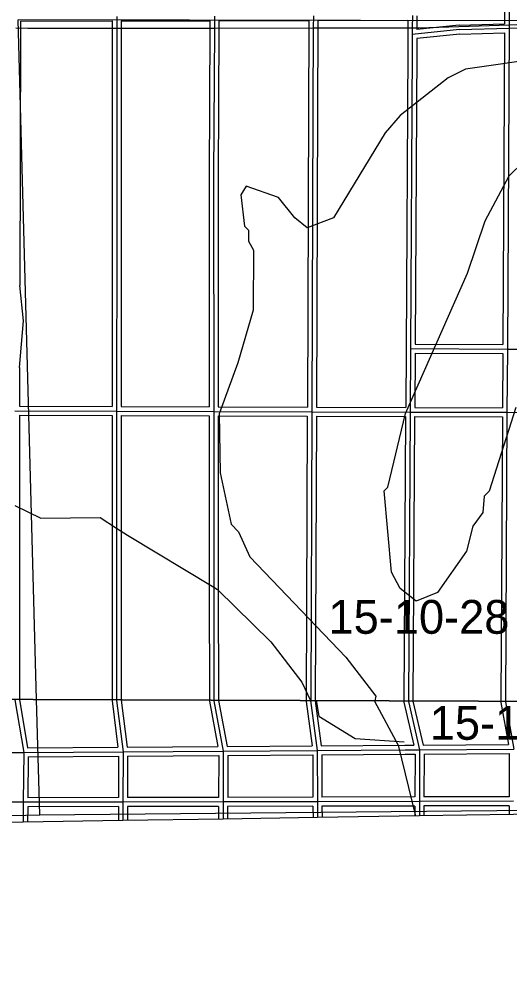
# Model space of a CAD drawing. Extents: x 418523 to 616617, y 1878279 to 2196743.
# Drawn here: x 505579 to 508842, y 1922060 to 1928489 of the extents above; entities that cross this region are included whole.
import ezdxf

# ---------------------------------------------------------------- set-up
doc = ezdxf.new("R2010")
doc.units = 0
for name, color, linetype in [('Level 1', 7, 'Continuous'), ('Level 10', 7, 'Continuous'), ('Level 2', 7, 'Continuous'), ('Level 31', 7, 'Continuous'), ('Level 32', 7, 'Continuous'), ('Level 5', 7, 'Continuous'), ('Level 63', 7, 'Continuous'), ('Level 7', 7, 'Continuous')]:
    doc.layers.add(name, color=color, linetype=linetype)

msp = doc.modelspace()

# ---------------------------------------------------------------- linework, layer by layer
at = {"layer": 'Level 1'}
for p, q in [((510940.083, 1928474.48), (505570.47, 1928485.663)), ((505693.68, 1923959.077), (505570.47, 1928485.663)), ((505714.599, 1923190.509), (505693.68, 1923959.077)), ((505714.599, 1923190.509), (511056.396, 1923242.174)), ((500382.263, 1923090.799), (505714.599, 1923190.509))]:
    msp.add_line(p, q, dxfattribs=at)
at = {"layer": 'Level 10'}
msp.add_lwpolyline([(512965.644, 1923258.871), (511716.618, 1923239.855), (511428.612, 1923234.851), (510882.601, 1923225.843), (510623.596, 1923221.84), (509530.574, 1923203.826), (508868.56, 1923193.816), (508241.548, 1923183.808), (507563.534, 1923172.799), (506935.521, 1923162.791), (506267.508, 1923152.782), (505604.495, 1923142.773), (504933.48, 1923131.765), (504266.467, 1923121.756), (503618.454, 1923111.747), (502721.435, 1923096.735), (502685.435, 1923096.735), (500959.4, 1923070.711), (500310.387, 1923060.703), (499687.375, 1923050.695), (499027.361, 1923040.686), (497366.326, 1923056.665), (497366.05, 1923056.656)], dxfattribs=at)
at = {"layer": 'Level 31'}
for p, q in [((508841.25, 1928853.982), (508838.696, 1928452.518)), ((508194.951, 1928512.914), (508194.305, 1928430.731)), ((506227.388, 1928508.127), (506227.392, 1928430.669)), ((506877.735, 1928509.491), (506877.416, 1928430.579)), ((507535.706, 1928510.836), (507535.385, 1928430.833)), ((508838.696, 1928452.518), (508838.607, 1928429.972)), ((508838.607, 1928429.972), (509526.205, 1928451.235)), ((506227.392, 1928430.669), (506226.817, 1927114.242)), ((506877.416, 1928430.579), (506871.52, 1927442.555)), ((507535.385, 1928430.833), (507533.255, 1927900.997)), ((508194.131, 1928387.457), (508193.424, 1928290.001)), ((508194.305, 1928430.731), (508194.131, 1928387.457)), ((508509.107, 1928420.015), (508194.131, 1928387.457)), ((508509.107, 1928420.015), (508838.607, 1928429.972)), ((508838.607, 1928429.972), (508826.912, 1926293.188)), ((508193.424, 1928290.001), (508182.583, 1926296.492)), ((507533.255, 1927900.997), (507525.745, 1925875.474)), ((506871.52, 1927442.555), (506872.507, 1925877.746)), ((506226.817, 1927114.242), (506226.576, 1925880.001)), ((508182.583, 1926296.492), (508179.937, 1925873.574)), ((508182.583, 1926296.492), (508826.912, 1926293.188)), ((508826.912, 1926293.188), (508824.28, 1925871.724)), ((508826.912, 1926293.188), (509510.321, 1926289.74)), ((505549.827, 1925882.392), (506226.576, 1925880.001)), ((506226.576, 1925880.001), (506226.276, 1925100.691)), ((506226.576, 1925880.001), (506872.507, 1925877.746)), ((506872.507, 1925877.746), (507525.745, 1925875.474)), ((506872.507, 1925877.746), (506873.183, 1924707.506)), ((507525.745, 1925875.474), (507518.013, 1923952.215)), ((507525.745, 1925875.474), (508179.937, 1925873.574)), ((508179.937, 1925873.574), (508168.75, 1923949.766)), ((508179.937, 1925873.574), (508824.28, 1925871.724)), ((508824.28, 1925871.724), (508813.44, 1923947.341)), ((508824.28, 1925871.724), (509507.065, 1925869.369)), ((506226.276, 1925100.691), (506226.072, 1923957.076)), ((506873.183, 1924707.506), (506873.62, 1923954.64)), ((507517.455, 1923952.216), (507561.48, 1923620.314)), ((508243.066, 1923625.215), (508869.361, 1923629.62)), ((504935.23, 1923602.247), (505608.555, 1923606.769)), ((505608.555, 1923606.769), (505605.299, 1923275.13)), ((505608.555, 1923606.769), (506269.17, 1923611.355)), ((506269.17, 1923611.355), (506268.13, 1923276.433)), ((506269.17, 1923611.355), (506936.455, 1923615.925)), ((506936.455, 1923615.925), (506935.408, 1923277.731)), ((506936.455, 1923615.925), (507561.48, 1923620.314)), ((507561.48, 1923620.314), (508145.833, 1923624.512)), ((507561.48, 1923620.314), (507562.968, 1923278.836)), ((508145.833, 1923624.512), (508243.066, 1923625.215)), ((508243.066, 1923625.215), (508241.686, 1923280.112)), ((505605.299, 1923275.13), (504933.888, 1923273.873)), ((505605.299, 1923275.13), (505604.123, 1923142.401)), ((506268.13, 1923276.433), (505605.299, 1923275.13)), ((506268.13, 1923276.433), (506267.946, 1923152.792)), ((506935.408, 1923277.731), (506268.13, 1923276.433)), ((506935.408, 1923277.731), (506935.264, 1923163.181)), ((507562.968, 1923278.836), (506935.408, 1923277.731)), ((508241.686, 1923280.112), (507562.968, 1923278.836)), ((507562.968, 1923278.836), (507563.496, 1923173.011)), ((508241.686, 1923280.112), (508241.3, 1923183.746)), ((508868.291, 1923281.245), (508241.686, 1923280.112))]:
    msp.add_line(p, q, dxfattribs=at)
for points in [[(505549.29, 1923959.621), (505549.288, 1923956.118), (505608.555, 1923606.769)], [(506226.072, 1923957.076), (506226.071, 1923953.364), (506269.17, 1923611.355)], [(506873.62, 1923954.64), (506873.623, 1923950.74), (506936.455, 1923615.925)], [(508168.75, 1923949.766), (508168.725, 1923945.526), (508243.066, 1923625.215)], [(508813.44, 1923947.341), (508813.415, 1923942.949), (508869.361, 1923629.62)]]:
    msp.add_lwpolyline(points, dxfattribs=at)
at = {"layer": 'Level 32'}
for p, q in [((508811.057, 1928823.811), (508808.737, 1928459.083)), ((508224.951, 1928512.678), (508224.305, 1928430.611)), ((505586.27, 1928476.913), (505586.082, 1928430.733)), ((505586.27, 1928476.915), (506197.39, 1928478.07)), ((506197.39, 1928478.069), (506197.392, 1928430.667)), ((506257.391, 1928478.189), (506257.393, 1928430.671)), ((506257.392, 1928478.189), (506847.615, 1928479.426)), ((506847.615, 1928479.426), (506847.417, 1928430.7)), ((506907.615, 1928479.551), (506907.417, 1928430.458)), ((506907.616, 1928479.551), (507505.585, 1928480.773)), ((507505.585, 1928480.773), (507505.385, 1928430.953)), ((507565.588, 1928480.927), (507565.385, 1928430.711)), ((507565.589, 1928480.928), (508164.714, 1928482.817)), ((508164.714, 1928482.816), (508164.305, 1928430.966)), ((508507.109, 1928449.968), (508224.266, 1928420.731)), ((508507.11, 1928449.968), (508808.737, 1928459.083)), ((505586.082, 1928430.777), (505581.632, 1926715.568)), ((506197.392, 1928430.682), (506196.817, 1927114.255)), ((506257.393, 1928430.656), (506256.818, 1927114.228)), ((506847.417, 1928430.758), (506841.52, 1927442.733)), ((506907.417, 1928430.4), (506901.52, 1927442.573)), ((507505.385, 1928430.953), (507503.255, 1927901.117)), ((507565.385, 1928430.711), (507563.255, 1927900.876)), ((508164.131, 1928387.674), (508163.424, 1928290.217)), ((508164.305, 1928430.851), (508164.131, 1928387.576)), ((508511.106, 1928390.061), (508223.937, 1928360.376)), ((508224.305, 1928430.611), (508224.266, 1928420.732)), ((508511.105, 1928390.061), (508808.437, 1928399.046)), ((508808.438, 1928399.046), (508797.078, 1926323.341)), ((508223.937, 1928360.376), (508223.424, 1928289.782)), ((508163.424, 1928290.163), (508152.583, 1926296.656)), ((508223.424, 1928289.836), (508212.747, 1926326.337)), ((507503.255, 1927901.108), (507495.856, 1925905.579)), ((507563.255, 1927900.885), (507555.857, 1925905.386)), ((506841.52, 1927442.535), (506842.488, 1925907.851)), ((506901.52, 1927442.573), (506902.49, 1925907.642)), ((506196.817, 1927114.247), (506196.583, 1925910.107)), ((506256.818, 1927114.236), (506256.584, 1925909.896)), ((508152.583, 1926296.68), (508150.125, 1925903.661)), ((508212.396, 1926266.338), (508210.126, 1925903.488)), ((508212.396, 1926266.338), (508796.725, 1926263.341)), ((508212.747, 1926326.337), (508797.078, 1926323.341)), ((508796.725, 1926263.341), (508794.467, 1925901.81)), ((505579.739, 1926170.963), (505579.82, 1925912.286)), ((505579.82, 1925912.286), (506196.583, 1925910.107)), ((506256.584, 1925909.896), (506842.488, 1925907.851)), ((506902.49, 1925907.641), (507495.855, 1925905.578)), ((507555.857, 1925905.386), (508150.125, 1925903.661)), ((508210.126, 1925903.487), (508794.467, 1925901.81)), ((505579.827, 1925852.284), (505579.8, 1925251.814)), ((505579.828, 1925852.284), (506196.565, 1925850.106)), ((506196.565, 1925850.105), (506196.276, 1925100.702)), ((506256.566, 1925849.895), (506256.276, 1925100.679)), ((506256.566, 1925849.895), (506842.524, 1925847.85)), ((506842.525, 1925847.849), (506843.184, 1924707.487)), ((506902.525, 1925847.641), (507495.625, 1925845.577)), ((506902.525, 1925847.641), (506903.184, 1924707.522)), ((507495.625, 1925845.577), (507488.014, 1923952.328)), ((507555.625, 1925845.386), (507548.014, 1923952.102)), ((507555.625, 1925845.386), (508149.763, 1925843.661)), ((508149.763, 1925843.661), (508138.749, 1923949.88)), ((508209.765, 1925843.486), (508198.75, 1923949.654)), ((508209.765, 1925843.487), (508794.111, 1925841.81)), ((508794.111, 1925841.809), (508783.44, 1923947.455)), ((505579.8, 1925251.804), (505579.29, 1923959.508)), ((506196.275, 1925100.696), (506196.071, 1923957.188)), ((506256.276, 1925100.686), (506256.072, 1923956.962)), ((506843.183, 1924707.488), (506843.62, 1923954.752)), ((506903.184, 1924707.522), (506903.621, 1923954.526)), ((507488.014, 1923952.328), (507487.989, 1923946.22)), ((507548.014, 1923952.102), (507548.005, 1923950.061)), ((507548.006, 1923950.061), (507587.74, 1923650.503)), ((507487.988, 1923946.219), (507527.27, 1923650.075)), ((505633.865, 1923636.946), (506235.181, 1923641.12)), ((506295.605, 1923641.536), (506900.348, 1923645.678)), ((506961.318, 1923646.1), (507527.27, 1923650.075)), ((507587.74, 1923650.503), (508145.617, 1923654.512)), ((508145.616, 1923654.512), (508205.37, 1923654.943)), ((508266.864, 1923655.383), (508833.575, 1923659.37)), ((505638.265, 1923576.973), (505635.597, 1923305.189)), ((505638.265, 1923576.973), (506239.076, 1923581.143)), ((506239.076, 1923581.143), (506238.223, 1923306.375)), ((506299.078, 1923581.556), (506298.224, 1923306.492)), ((506299.079, 1923581.556), (506906.362, 1923585.716)), ((506906.362, 1923585.717), (506905.501, 1923307.673)), ((506966.365, 1923586.132), (506965.502, 1923307.784)), ((506966.365, 1923586.132), (507531.612, 1923590.102)), ((507531.612, 1923590.102), (507532.837, 1923308.783)), ((507591.612, 1923590.528), (507592.839, 1923308.893)), ((507591.613, 1923590.528), (508146.049, 1923594.511)), ((508146.05, 1923594.511), (508212.945, 1923594.994)), ((508212.945, 1923594.994), (508211.805, 1923310.056)), ((508272.948, 1923595.422), (508271.808, 1923310.166)), ((508272.948, 1923595.421), (508839.269, 1923599.406)), ((508839.269, 1923599.406), (508838.384, 1923311.191)), ((506238.223, 1923306.375), (505635.597, 1923305.189)), ((506905.501, 1923307.672), (506298.225, 1923306.491)), ((507532.837, 1923308.783), (506965.503, 1923307.784)), ((508211.805, 1923310.056), (507592.839, 1923308.893)), ((508838.384, 1923311.19), (508271.808, 1923310.166)), ((505635.035, 1923245.187), (505634.132, 1923143.221)), ((506238.085, 1923246.373), (505635.036, 1923245.187)), ((506238.085, 1923246.373), (506237.945, 1923152.336)), ((506298.086, 1923246.49), (506297.947, 1923153.238)), ((506905.37, 1923247.671), (506298.086, 1923246.491)), ((506905.37, 1923247.671), (506905.263, 1923162.337)), ((506965.372, 1923247.781), (506965.265, 1923163.265)), ((507533.118, 1923248.783), (506965.372, 1923247.782)), ((507533.118, 1923248.782), (507533.5, 1923172.321)), ((507593.119, 1923248.892), (507593.496, 1923173.286)), ((508211.566, 1923250.055), (507593.12, 1923248.892)), ((508211.566, 1923250.054), (508211.298, 1923183.317)), ((508271.568, 1923250.166), (508271.303, 1923184.283)), ((508838.281, 1923251.189), (508271.568, 1923250.166)), ((508838.281, 1923251.188), (508838.26, 1923193.333))]:
    msp.add_line(p, q, dxfattribs=at)
for points in [[(505579.74, 1926170.963), (505605.908, 1926480.779), (505581.633, 1926715.569)], [(505579.29, 1923959.508), (505579.29, 1923958.639), (505633.865, 1923636.945)], [(506196.071, 1923957.188), (506196.07, 1923951.485), (506235.181, 1923641.12)], [(506256.072, 1923956.962), (506256.072, 1923955.244), (506295.605, 1923641.536)], [(506843.62, 1923954.752), (506843.624, 1923947.941), (506900.348, 1923645.677)], [(506903.621, 1923954.526), (506903.622, 1923953.539), (506961.318, 1923646.1)], [(508138.749, 1923949.88), (508138.705, 1923942.177), (508205.37, 1923654.943)], [(508198.75, 1923949.654), (508198.745, 1923948.876), (508266.864, 1923655.383)], [(508783.44, 1923947.455), (508783.4, 1923940.376), (508833.575, 1923659.369)]]:
    msp.add_lwpolyline(points, dxfattribs=at)
at = {"layer": 'Level 5'}
for p, q in [((508838.696, 1928452.518), (509526.306, 1928477.054)), ((506227.392, 1928430.669), (506877.416, 1928430.579)), ((506877.416, 1928430.579), (507535.385, 1928430.833)), ((507535.385, 1928430.833), (508194.305, 1928430.731))]:
    msp.add_line(p, q, dxfattribs=at)
for points in [[(508194.305, 1928430.731), (508238.466, 1928430.918), (508838.696, 1928452.518)], [(505556.081, 1928430.856), (505636.141, 1928430.53), (506227.392, 1928430.669)], [(505549.8, 1925251.816), (505722.934, 1925166.014), (506117.581, 1925171.682), (506226.276, 1925100.691)], [(506226.276, 1925100.691), (506299.479, 1925052.755), (506873.183, 1924707.506)], [(506873.183, 1924707.506), (506897.905, 1924692.496), (507251.73, 1924343.414), (507459.403, 1924074.201), (507516.1, 1923952.222)], [(507553.697, 1923952.081), (507572.243, 1923847.19), (507813.132, 1923698.578), (508140.748, 1923677.238)]]:
    msp.add_lwpolyline(points, dxfattribs=at)
at = {"layer": 'Level 63'}
for points in [[(497370.053, 1923990.389), (537087.279, 1923840.983), (537233.896, 1969297.112), (497565.655, 1969446.889), (497370.053, 1923990.389)], [(497175.207, 1878534.741), (536941.23, 1878385.707), (537087.279, 1923840.983), (497370.053, 1923990.389), (497175.207, 1878534.741)]]:
    msp.add_lwpolyline(points, dxfattribs=at)
at = {"layer": 'Level 7'}
for points in [[(509057.783, 1928229.396), (508549.033, 1928155.998), (508432.132, 1928098.005), (508114.57, 1927848.925), (508014.14, 1927732.551), (507670.553, 1927166.783), (507495.26, 1927100.65), (507412.128, 1927167.6), (507304.183, 1927301.341), (507087.667, 1927377.061), (507054.117, 1927318.799), (507078.482, 1927110.325), (507103.393, 1927085.254), (507103.164, 1927010.222), (507136.306, 1926951.741), (507135.033, 1926551.592), (507033.887, 1926201.793), (506907.741, 1925860.433), (506914.839, 1925468.594), (506988.746, 1925126.537), (507038.608, 1925076.356), (507113.113, 1924909.404), (507752.858, 1924240.436), (507952.107, 1923981.383), (507944.328, 1923950.611)], [(508883.611, 1925904.07), (508706.758, 1925346.125), (508673.308, 1925312.883), (508664.62, 1925204.541), (508597.63, 1925113.038), (508555.432, 1924946.473), (508362.813, 1924671.965), (508220.901, 1924614.061), (508112.787, 1924697.791), (508054.795, 1924806.354), (508006.503, 1925348.346), (508031.574, 1925373.296), (508149.887, 1925864.78), (508561.339, 1926797.106), (508679.185, 1927146.876), (508838.522, 1927446.465), (509214.834, 1927812.058)], [(507944.328, 1923950.611), (507943.678, 1923948.042), (508101.116, 1923655.777), (508215.989, 1923183.393)]]:
    msp.add_lwpolyline(points, dxfattribs=at)

# ---------------------------------------------------------------- texts
at = {"layer": 'Level 2'}
for p in [(507636.361, 1924396.945), (508310.464, 1923691.1)]:
    msp.add_text('15-10-28', height=225, dxfattribs=at).set_placement(p)

doc.saveas('drawing.dxf')
